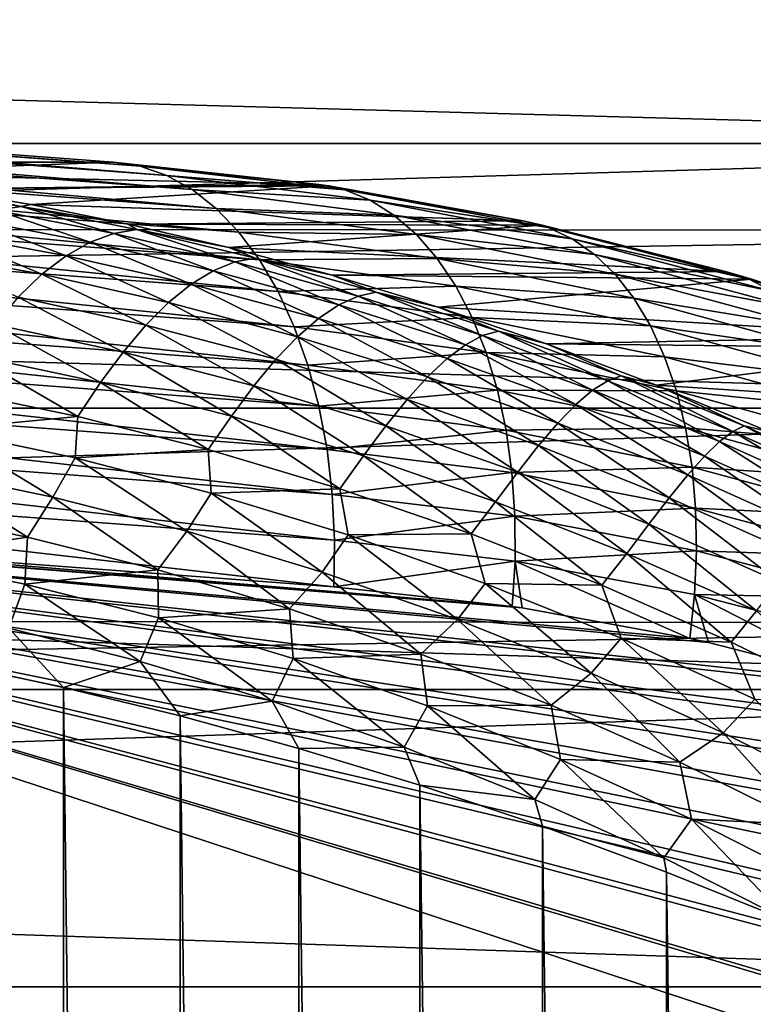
# Model space of a CAD drawing. Header units: metres. Extents: x -46 to 104, y -30 to 30.
# Tile 532 of 656: x 59.758 to 60.62, y 5.415 to 6.571. Entities that reach past the tile are written whole.
import ezdxf

# ---------------------------------------------------------------- set-up
doc = ezdxf.new("R2010")
doc.units = ezdxf.units.M
doc.layers.add('solid_26_000_502_XXX', color=7, linetype='CONTINUOUS')

msp = doc.modelspace()

# ---------------------------------------------------------------- linework, layer by layer
at = {"layer": 'solid_26_000_502_XXX'}
for points in [[(61.599998, 6.76454, 289.96936), (34.599998, 6.354315, 289.641022), (34.599998, 6.797591, 289.997314)], [(61.599998, 6.76454, 306.03064), (34.599998, 6.797591, 306.002686), (34.599998, 6.354315, 306.358978)], [(61.599998, 6.76454, 289.96936), (61.599998, 6.322506, 289.616913), (34.599998, 6.354315, 289.641022)], [(61.599998, 6.322506, 306.383087), (61.599998, 6.76454, 306.03064), (34.599998, 6.354315, 306.358978)], [(61.599998, 6.714763, 293.121277), (51.099998, 6.714745, 293.121246), (51.099998, 6.425433, 292.746063)], [(61.599998, 6.425447, 292.746094), (61.599998, 6.714763, 293.121277), (51.099998, 6.425433, 292.746063)], [(61.599998, 6.714763, 302.878723), (61.599998, 6.425447, 303.253906), (51.099998, 6.714745, 302.878754)], [(61.599998, 6.425447, 303.253906), (51.099998, 6.425433, 303.253937), (51.099998, 6.714745, 302.878754)], [(59.384769, 6.403709, 321.621735), (59.867565, 6.403709, 317.028229), (58.498123, 6.506217, 316.033264)], [(59.899422, 6.398804, 316.983887), (58.498123, 6.506217, 316.033264), (59.867565, 6.403709, 317.028229)], [(58.52998, 6.501313, 315.988922), (58.498123, 6.506217, 316.033264), (59.899422, 6.398804, 316.983887)], [(58.52998, 6.501313, 315.988922), (59.899422, 6.398804, 316.983887), (59.930481, 6.387961, 316.940002)], [(58.561035, 6.49047, 315.945068), (58.52998, 6.501313, 315.988922), (59.930481, 6.387961, 316.940002)], [(58.561035, 6.49047, 315.945068), (59.930481, 6.387961, 316.940002), (59.960361, 6.371311, 316.897156)], [(58.590916, 6.47382, 315.902222), (58.561035, 6.49047, 315.945068), (59.960361, 6.371311, 316.897156)], [(58.590916, 6.47382, 315.902222), (59.960361, 6.371311, 316.897156), (59.988712, 6.349052, 316.855865)], [(58.619267, 6.451561, 315.860901), (58.590916, 6.47382, 315.902222), (59.988712, 6.349052, 316.855865)], [(58.619267, 6.451561, 315.860901), (59.988712, 6.349052, 316.855865), (60.015186, 6.321454, 316.816559)], [(58.645744, 6.423963, 315.821625), (58.619267, 6.451561, 315.860901), (60.015186, 6.321454, 316.816559)], [(61.599998, 6.425447, 292.746094), (51.099998, 6.425433, 292.746063), (51.099998, 6.114925, 292.387726)], [(61.599998, 6.114945, 292.387756), (61.599998, 6.425447, 292.746094), (51.099998, 6.114925, 292.387726)], [(61.599998, 6.425447, 303.253906), (61.599998, 6.114945, 303.612244), (51.099998, 6.425433, 303.253937)], [(61.599998, 6.114945, 303.612244), (51.099998, 6.114925, 303.612274), (51.099998, 6.425433, 303.253937)], [(58.645744, 6.423963, 315.821625), (60.015186, 6.321454, 316.816559), (60.039471, 6.288847, 316.779785)], [(58.670029, 6.391356, 315.784821), (58.645744, 6.423963, 315.821625), (60.039471, 6.288847, 316.779785)], [(59.522778, 6.390749, 321.710663), (59.867565, 6.403709, 317.028229), (59.384769, 6.403709, 321.621735)], [(60.109062, 6.37745, 317.183868), (59.867565, 6.403709, 317.028229), (59.522778, 6.390749, 321.710663)], [(60.109062, 6.37745, 317.183868), (59.899422, 6.398804, 316.983887), (59.867565, 6.403709, 317.028229)], [(60.139751, 6.371023, 317.140289), (59.930481, 6.387961, 316.940002), (59.899422, 6.398804, 316.983887)], [(60.139751, 6.371023, 317.140289), (59.899422, 6.398804, 316.983887), (60.109062, 6.37745, 317.183868)], [(58.670029, 6.391356, 315.784821), (60.039471, 6.288847, 316.779785), (60.061272, 6.251625, 316.745941)], [(58.691826, 6.354134, 315.750977), (58.670029, 6.391356, 315.784821), (60.061272, 6.251625, 316.745941)], [(60.109062, 6.37745, 317.183868), (59.522778, 6.390749, 321.710663), (59.66013, 6.372426, 321.799194)], [(60.169346, 6.358967, 317.097168), (59.960361, 6.371311, 316.897156), (59.930481, 6.387961, 316.940002)], [(60.139751, 6.371023, 317.140289), (60.169346, 6.358967, 317.097168), (59.930481, 6.387961, 316.940002)], [(59.628067, 6.373335, 321.843536), (59.759575, 6.351727, 321.922272), (59.66013, 6.372426, 321.799194)], [(59.729607, 6.347094, 321.968262), (59.759575, 6.351727, 321.922272), (59.628067, 6.373335, 321.843536)], [(60.121117, 6.3757, 317.19165), (60.109062, 6.37745, 317.183868), (59.66013, 6.372426, 321.799194)], [(60.121117, 6.3757, 317.19165), (59.66013, 6.372426, 321.799194), (59.770733, 6.353764, 321.866302)], [(59.759575, 6.351727, 321.922272), (59.770733, 6.353764, 321.866302), (59.66013, 6.372426, 321.799194)], [(60.349266, 6.334556, 317.338684), (60.121117, 6.3757, 317.19165), (59.770733, 6.353764, 321.866302)], [(60.197479, 6.341411, 317.054962), (59.988712, 6.349052, 316.855865), (59.960361, 6.371311, 316.897156)], [(60.169346, 6.358967, 317.097168), (60.197479, 6.341411, 317.054962), (59.960361, 6.371311, 316.897156)], [(60.139751, 6.371023, 317.140289), (60.109062, 6.37745, 317.183868), (60.121117, 6.3757, 317.19165)], [(60.139751, 6.371023, 317.140289), (60.121117, 6.3757, 317.19165), (60.349266, 6.334556, 317.338684)], [(60.378624, 6.326753, 317.295837), (60.139751, 6.371023, 317.140289), (60.349266, 6.334556, 317.338684)], [(60.378624, 6.326753, 317.295837), (60.169346, 6.358967, 317.097168), (60.139751, 6.371023, 317.140289)], [(60.406643, 6.313614, 317.253357), (60.197479, 6.341411, 317.054962), (60.169346, 6.358967, 317.097168)], [(60.378624, 6.326753, 317.295837), (60.406643, 6.313614, 317.253357), (60.169346, 6.358967, 317.097168)], [(61.599998, 6.322506, 289.616913), (34.599998, 5.892387, 289.309204), (34.599998, 6.354315, 289.641022)], [(61.599998, 6.322506, 306.383087), (34.599998, 6.354315, 306.358978), (34.599998, 5.892387, 306.690796)], [(58.691826, 6.354134, 315.750977), (60.061272, 6.251625, 316.745941), (60.080326, 6.210233, 316.715454)], [(58.71088, 6.312742, 315.72049), (58.691826, 6.354134, 315.750977), (60.080326, 6.210233, 316.715454)], [(59.699245, 6.336536, 322.01297), (59.840412, 6.309605, 322.087341), (59.729607, 6.347094, 321.968262)], [(59.729607, 6.347094, 321.968262), (59.868237, 6.319916, 322.040924), (59.759575, 6.351727, 321.922272)], [(59.840412, 6.309605, 322.087341), (59.868237, 6.319916, 322.040924), (59.729607, 6.347094, 321.968262)], [(59.759575, 6.351727, 321.922272), (59.885239, 6.330843, 321.927704), (59.770733, 6.353764, 321.866302)], [(59.759575, 6.351727, 321.922272), (59.895355, 6.324347, 321.993164), (59.885239, 6.330843, 321.927704)], [(59.868237, 6.319916, 322.040924), (59.895355, 6.324347, 321.993164), (59.759575, 6.351727, 321.922272)], [(60.349266, 6.334556, 317.338684), (59.770733, 6.353764, 321.866302), (59.885239, 6.330843, 321.927704)], [(60.223824, 6.318559, 317.01413), (60.015186, 6.321454, 316.816559), (59.988712, 6.349052, 316.855865)], [(60.197479, 6.341411, 317.054962), (60.223824, 6.318559, 317.01413), (59.988712, 6.349052, 316.855865)], [(59.668869, 6.320181, 322.055908), (59.812222, 6.293539, 322.131836), (59.699245, 6.336536, 322.01297)], [(59.812222, 6.293539, 322.131836), (59.840412, 6.309605, 322.087341), (59.699245, 6.336536, 322.01297)], [(60.432938, 6.295294, 317.211731), (60.223824, 6.318559, 317.01413), (60.197479, 6.341411, 317.054962)], [(60.406643, 6.313614, 317.253357), (60.432938, 6.295294, 317.211731), (60.197479, 6.341411, 317.054962)], [(59.868237, 6.319916, 322.040924), (60.010456, 6.286425, 322.104797), (59.895355, 6.324347, 321.993164)], [(60.371723, 6.329673, 317.353149), (60.349266, 6.334556, 317.338684), (59.885239, 6.330843, 321.927704)], [(60.371723, 6.329673, 317.353149), (59.885239, 6.330843, 321.927704), (60.003399, 6.303346, 321.983276)], [(59.895355, 6.324347, 321.993164), (60.003399, 6.303346, 321.983276), (59.885239, 6.330843, 321.927704)], [(59.895355, 6.324347, 321.993164), (60.034683, 6.290865, 322.055511), (60.003399, 6.303346, 321.983276)], [(60.010456, 6.286425, 322.104797), (60.034683, 6.290865, 322.055511), (59.895355, 6.324347, 321.993164)], [(60.587063, 6.275064, 317.491974), (60.371723, 6.329673, 317.353149), (60.003399, 6.303346, 321.983276)], [(60.378624, 6.326753, 317.295837), (60.349266, 6.334556, 317.338684), (60.371723, 6.329673, 317.353149)], [(60.378624, 6.326753, 317.295837), (60.371723, 6.329673, 317.353149), (60.587063, 6.275064, 317.491974)], [(60.614956, 6.266032, 317.449738), (60.378624, 6.326753, 317.295837), (60.587063, 6.275064, 317.491974)], [(60.614956, 6.266032, 317.449738), (60.406643, 6.313614, 317.253357), (60.378624, 6.326753, 317.295837)], [(61.599998, 6.322506, 289.616913), (61.599998, 5.862143, 289.288788), (34.599998, 5.892387, 289.309204)], [(61.599998, 5.862143, 306.711212), (61.599998, 6.322506, 306.383087), (34.599998, 5.892387, 306.690796)], [(58.71088, 6.312742, 315.72049), (60.080326, 6.210233, 316.715454), (60.096405, 6.165171, 316.68869)], [(58.726959, 6.26768, 315.693726), (58.71088, 6.312742, 315.72049), (60.096405, 6.165171, 316.68869)], [(59.638828, 6.298229, 322.096527), (59.783974, 6.271917, 322.17392), (59.668869, 6.320181, 322.055908)], [(59.783974, 6.271917, 322.17392), (59.812222, 6.293539, 322.131836), (59.668869, 6.320181, 322.055908)], [(59.840412, 6.309605, 322.087341), (59.985195, 6.276169, 322.152679), (59.868237, 6.319916, 322.040924)], [(59.985195, 6.276169, 322.152679), (60.010456, 6.286425, 322.104797), (59.868237, 6.319916, 322.040924)], [(60.248077, 6.290675, 316.97522), (60.039471, 6.288847, 316.779785), (60.015186, 6.321454, 316.816559)], [(60.223824, 6.318559, 317.01413), (60.248077, 6.290675, 316.97522), (60.015186, 6.321454, 316.816559)], [(60.457226, 6.271996, 317.171387), (60.248077, 6.290675, 316.97522), (60.223824, 6.318559, 317.01413)], [(60.432938, 6.295294, 317.211731), (60.457226, 6.271996, 317.171387), (60.223824, 6.318559, 317.01413)], [(60.641289, 6.251957, 317.407898), (60.432938, 6.295294, 317.211731), (60.406643, 6.313614, 317.253357)], [(60.614956, 6.266032, 317.449738), (60.641289, 6.251957, 317.407898), (60.406643, 6.313614, 317.253357)], [(59.812222, 6.293539, 322.131836), (59.959217, 6.260219, 322.198578), (59.840412, 6.309605, 322.087341)], [(59.959217, 6.260219, 322.198578), (59.985195, 6.276169, 322.152679), (59.840412, 6.309605, 322.087341)], [(60.587063, 6.275064, 317.491974), (60.003399, 6.303346, 321.983276), (60.124916, 6.270972, 322.032806)], [(60.034683, 6.290865, 322.055511), (60.124916, 6.270972, 322.032806), (60.003399, 6.303346, 321.983276)], [(59.755951, 6.245015, 322.213013), (59.783974, 6.271917, 322.17392), (59.638828, 6.298229, 322.096527)], [(59.783974, 6.271917, 322.17392), (59.932789, 6.238779, 322.241913), (59.812222, 6.293539, 322.131836)], [(59.932789, 6.238779, 322.241913), (59.959217, 6.260219, 322.198578), (59.812222, 6.293539, 322.131836)], [(60.010456, 6.286425, 322.104797), (60.155262, 6.246447, 322.159729), (60.034683, 6.290865, 322.055511)], [(60.034683, 6.290865, 322.055511), (60.176605, 6.25111, 322.109161), (60.124916, 6.270972, 322.032806)], [(60.155262, 6.246447, 322.159729), (60.176605, 6.25111, 322.109161), (60.034683, 6.290865, 322.055511)], [(60.248077, 6.290675, 316.97522), (60.269966, 6.258079, 316.938599), (60.039471, 6.288847, 316.779785)], [(60.479233, 6.243976, 317.132782), (60.269966, 6.258079, 316.938599), (60.248077, 6.290675, 316.97522)], [(60.457226, 6.271996, 317.171387), (60.479233, 6.243976, 317.132782), (60.248077, 6.290675, 316.97522)], [(60.66568, 6.233024, 317.366791), (60.457226, 6.271996, 317.171387), (60.432938, 6.295294, 317.211731)], [(60.641289, 6.251957, 317.407898), (60.66568, 6.233024, 317.366791), (60.432938, 6.295294, 317.211731)], [(59.985195, 6.276169, 322.152679), (60.132553, 6.23605, 322.208862), (60.010456, 6.286425, 322.104797)], [(60.132553, 6.23605, 322.208862), (60.155262, 6.246447, 322.159729), (60.010456, 6.286425, 322.104797)], [(60.269966, 6.258079, 316.938599), (60.061272, 6.251625, 316.745941), (60.039471, 6.288847, 316.779785)], [(58.726959, 6.26768, 315.693726), (60.096405, 6.165171, 316.68869), (60.109314, 6.11698, 316.665955)], [(58.739868, 6.219488, 315.67099), (58.726959, 6.26768, 315.693726), (60.109314, 6.11698, 316.665955)], [(59.755951, 6.245015, 322.213013), (59.906124, 6.212132, 322.282104), (59.783974, 6.271917, 322.17392)], [(59.906124, 6.212132, 322.282104), (59.932789, 6.238779, 322.241913), (59.783974, 6.271917, 322.17392)], [(59.959217, 6.260219, 322.198578), (60.108772, 6.220041, 322.25589), (59.985195, 6.276169, 322.152679)], [(60.108772, 6.220041, 322.25589), (60.132553, 6.23605, 322.208862), (59.985195, 6.276169, 322.152679)], [(60.618, 6.26604, 317.511902), (60.587063, 6.275064, 317.491974), (60.124916, 6.270972, 322.032806)], [(60.618, 6.26604, 317.511902), (60.124916, 6.270972, 322.032806), (60.249454, 6.233436, 322.076202)], [(60.176605, 6.25111, 322.109161), (60.249454, 6.233436, 322.076202), (60.124916, 6.270972, 322.032806)], [(60.821598, 6.199013, 317.643127), (60.618, 6.26604, 317.511902), (60.249454, 6.233436, 322.076202)], [(60.687866, 6.209433, 317.326874), (60.479233, 6.243976, 317.132782), (60.457226, 6.271996, 317.171387)], [(60.66568, 6.233024, 317.366791), (60.687866, 6.209433, 317.326874), (60.457226, 6.271996, 317.171387)], [(60.614956, 6.266032, 317.449738), (60.587063, 6.275064, 317.491974), (60.618, 6.26604, 317.511902)], [(60.614956, 6.266032, 317.449738), (60.618, 6.26604, 317.511902), (60.821598, 6.199013, 317.643127)], [(60.849861, 6.187929, 317.598297), (60.614956, 6.266032, 317.449738), (60.821598, 6.199013, 317.643127)], [(60.849861, 6.187929, 317.598297), (60.641289, 6.251957, 317.407898), (60.614956, 6.266032, 317.449738)], [(59.932789, 6.238779, 322.241913), (60.084141, 6.198631, 322.300293), (59.959217, 6.260219, 322.198578)], [(60.084141, 6.198631, 322.300293), (60.108772, 6.220041, 322.25589), (59.959217, 6.260219, 322.198578)], [(60.269966, 6.258079, 316.938599), (60.289227, 6.221147, 316.904724), (60.061272, 6.251625, 316.745941)], [(60.498722, 6.211544, 317.096313), (60.289227, 6.221147, 316.904724), (60.269966, 6.258079, 316.938599)], [(60.479233, 6.243976, 317.132782), (60.498722, 6.211544, 317.096313), (60.269966, 6.258079, 316.938599)], [(59.728413, 6.213174, 322.248566), (59.879433, 6.180632, 322.318634), (59.755951, 6.245015, 322.213013)], [(59.879433, 6.180632, 322.318634), (59.906124, 6.212132, 322.282104), (59.755951, 6.245015, 322.213013)], [(60.289227, 6.221147, 316.904724), (60.080326, 6.210233, 316.715454), (60.061272, 6.251625, 316.745941)], [(60.132553, 6.23605, 322.208862), (60.281456, 6.189231, 322.25589), (60.155262, 6.246447, 322.159729)], [(60.155262, 6.246447, 322.159729), (60.30167, 6.199959, 322.20578), (60.176605, 6.25111, 322.109161)], [(60.281456, 6.189231, 322.25589), (60.30167, 6.199959, 322.20578), (60.155262, 6.246447, 322.159729)], [(60.176605, 6.25111, 322.109161), (60.32019, 6.205054, 322.154144), (60.249454, 6.233436, 322.076202)], [(60.30167, 6.199959, 322.20578), (60.32019, 6.205054, 322.154144), (60.176605, 6.25111, 322.109161)], [(60.707615, 6.181433, 317.288544), (60.498722, 6.211544, 317.096313), (60.479233, 6.243976, 317.132782)], [(60.687866, 6.209433, 317.326874), (60.707615, 6.181433, 317.288544), (60.479233, 6.243976, 317.132782)], [(59.906124, 6.212132, 322.282104), (60.058823, 6.17212, 322.341461), (59.932789, 6.238779, 322.241913)], [(60.058823, 6.17212, 322.341461), (60.084141, 6.198631, 322.300293), (59.932789, 6.238779, 322.241913)], [(60.108772, 6.220041, 322.25589), (60.259815, 6.172993, 322.303894), (60.132553, 6.23605, 322.208862)], [(60.259815, 6.172993, 322.303894), (60.281456, 6.189231, 322.25589), (60.132553, 6.23605, 322.208862)], [(60.821598, 6.199013, 317.643127), (60.249454, 6.233436, 322.076202), (60.37664, 6.190477, 322.113312)], [(60.32019, 6.205054, 322.154144), (60.37664, 6.190477, 322.113312), (60.249454, 6.233436, 322.076202)], [(60.289227, 6.221147, 316.904724), (60.305645, 6.180305, 316.874023), (60.080326, 6.210233, 316.715454)], [(60.084141, 6.198631, 322.300293), (60.236931, 6.151467, 322.349182), (60.108772, 6.220041, 322.25589)], [(60.236931, 6.151467, 322.349182), (60.259815, 6.172993, 322.303894), (60.108772, 6.220041, 322.25589)], [(60.515472, 6.175058, 317.062408), (60.305645, 6.180305, 316.874023), (60.289227, 6.221147, 316.904724)], [(60.498722, 6.211544, 317.096313), (60.515472, 6.175058, 317.062408), (60.289227, 6.221147, 316.904724)], [(58.739868, 6.219488, 315.67099), (60.109314, 6.11698, 316.665955), (60.1189, 6.066238, 316.647522)], [(58.749454, 6.168747, 315.652557), (58.739868, 6.219488, 315.67099), (60.1189, 6.066238, 316.647522)], [(59.701515, 6.176811, 322.280121), (59.852768, 6.144718, 322.350952), (59.728413, 6.213174, 322.248566)], [(59.852768, 6.144718, 322.350952), (59.879433, 6.180632, 322.318634), (59.728413, 6.213174, 322.248566)], [(59.879433, 6.180632, 322.318634), (60.032955, 6.140872, 322.378845), (59.906124, 6.212132, 322.282104)], [(60.032955, 6.140872, 322.378845), (60.058823, 6.17212, 322.341461), (59.906124, 6.212132, 322.282104)], [(60.305645, 6.180305, 316.874023), (60.096405, 6.165171, 316.68869), (60.080326, 6.210233, 316.715454)], [(60.72472, 6.149321, 317.252228), (60.515472, 6.175058, 317.062408), (60.498722, 6.211544, 317.096313)], [(60.707615, 6.181433, 317.288544), (60.72472, 6.149321, 317.252228), (60.498722, 6.211544, 317.096313)], [(60.058823, 6.17212, 322.341461), (60.212906, 6.124972, 322.391144), (60.084141, 6.198631, 322.300293)], [(60.212906, 6.124972, 322.391144), (60.236931, 6.151467, 322.349182), (60.084141, 6.198631, 322.300293)], [(60.281456, 6.189231, 322.25589), (60.430889, 6.135727, 322.293854), (60.30167, 6.199959, 322.20578)], [(60.30167, 6.199959, 322.20578), (60.448708, 6.146963, 322.24295), (60.32019, 6.205054, 322.154144)], [(60.430889, 6.135727, 322.293854), (60.448708, 6.146963, 322.24295), (60.30167, 6.199959, 322.20578)], [(60.32019, 6.205054, 322.154144), (60.464516, 6.152682, 322.190491), (60.37664, 6.190477, 322.113312)], [(60.448708, 6.146963, 322.24295), (60.464516, 6.152682, 322.190491), (60.32019, 6.205054, 322.154144)], [(60.858631, 6.185362, 317.666992), (60.821598, 6.199013, 317.643127), (60.37664, 6.190477, 322.113312)], [(60.259815, 6.172993, 322.303894), (60.411293, 6.119103, 322.342621), (60.281456, 6.189231, 322.25589)], [(60.411293, 6.119103, 322.342621), (60.430889, 6.135727, 322.293854), (60.281456, 6.189231, 322.25589)], [(60.858631, 6.185362, 317.666992), (60.37664, 6.190477, 322.113312), (60.506062, 6.14187, 322.143921)], [(60.464516, 6.152682, 322.190491), (60.506062, 6.14187, 322.143921), (60.37664, 6.190477, 322.113312)], [(61.052025, 6.106455, 317.791626), (60.858631, 6.185362, 317.666992), (60.506062, 6.14187, 322.143921)], [(59.675327, 6.136414, 322.307098), (59.826057, 6.104914, 322.378448), (59.701515, 6.176811, 322.280121)], [(59.826057, 6.104914, 322.378448), (59.852768, 6.144718, 322.350952), (59.701515, 6.176811, 322.280121)], [(59.852768, 6.144718, 322.350952), (60.0065, 6.105364, 322.411804), (59.879433, 6.180632, 322.318634)], [(60.0065, 6.105364, 322.411804), (60.032955, 6.140872, 322.378845), (59.879433, 6.180632, 322.318634)], [(60.305645, 6.180305, 316.874023), (60.319031, 6.136023, 316.846771), (60.096405, 6.165171, 316.68869)], [(60.529305, 6.134922, 317.031464), (60.319031, 6.136023, 316.846771), (60.305645, 6.180305, 316.874023)], [(60.515472, 6.175058, 317.062408), (60.529305, 6.134922, 317.031464), (60.305645, 6.180305, 316.874023)], [(60.738998, 6.113435, 317.218292), (60.529305, 6.134922, 317.031464), (60.515472, 6.175058, 317.062408)], [(60.72472, 6.149321, 317.252228), (60.738998, 6.113435, 317.218292), (60.515472, 6.175058, 317.062408)], [(58.749454, 6.168747, 315.652557), (60.1189, 6.066238, 316.647522), (60.12505, 6.013557, 316.633636)], [(58.755604, 6.116066, 315.638672), (58.749454, 6.168747, 315.652557), (60.12505, 6.013557, 316.633636)], [(60.032955, 6.140872, 322.378845), (60.18782, 6.093894, 322.429199), (60.058823, 6.17212, 322.341461)], [(60.18782, 6.093894, 322.429199), (60.212906, 6.124972, 322.391144), (60.058823, 6.17212, 322.341461)], [(60.319031, 6.136023, 316.846771), (60.109314, 6.11698, 316.665955), (60.096405, 6.165171, 316.68869)], [(60.236931, 6.151467, 322.349182), (60.390064, 6.097327, 322.38858), (60.259815, 6.172993, 322.303894)], [(60.390064, 6.097327, 322.38858), (60.411293, 6.119103, 322.342621), (60.259815, 6.172993, 322.303894)], [(60.212906, 6.124972, 322.391144), (60.367249, 6.070742, 322.431152), (60.236931, 6.151467, 322.349182)], [(60.367249, 6.070742, 322.431152), (60.390064, 6.097327, 322.38858), (60.236931, 6.151467, 322.349182)], [(60.448708, 6.146963, 322.24295), (60.595467, 6.087547, 322.271362), (60.464516, 6.152682, 322.190491)], [(60.464516, 6.152682, 322.190491), (60.608707, 6.094066, 322.218292), (60.506062, 6.14187, 322.143921)], [(60.595467, 6.087547, 322.271362), (60.608707, 6.094066, 322.218292), (60.464516, 6.152682, 322.190491)], [(59.826057, 6.104914, 322.378448), (59.97924, 6.066169, 322.439789), (59.852768, 6.144718, 322.350952)], [(59.97924, 6.066169, 322.439789), (60.0065, 6.105364, 322.411804), (59.852768, 6.144718, 322.350952)], [(60.0065, 6.105364, 322.411804), (60.161537, 6.058752, 322.462769), (60.032955, 6.140872, 322.378845)], [(60.161537, 6.058752, 322.462769), (60.18782, 6.093894, 322.429199), (60.032955, 6.140872, 322.378845)], [(60.430889, 6.135727, 322.293854), (60.579895, 6.075646, 322.322876), (60.448708, 6.146963, 322.24295)], [(60.579895, 6.075646, 322.322876), (60.595467, 6.087547, 322.271362), (60.448708, 6.146963, 322.24295)], [(61.052025, 6.106455, 317.791626), (60.506062, 6.14187, 322.143921), (60.637394, 6.087368, 322.167938)], [(60.608707, 6.094066, 322.218292), (60.637394, 6.087368, 322.167938), (60.506062, 6.14187, 322.143921)], [(59.665295, 6.089648, 322.336945), (59.826057, 6.104914, 322.378448), (59.675327, 6.136414, 322.307098)], [(60.319031, 6.136023, 316.846771), (60.329227, 6.088813, 316.823334), (60.109314, 6.11698, 316.665955)], [(60.540058, 6.091578, 317.003784), (60.329227, 6.088813, 316.823334), (60.319031, 6.136023, 316.846771)], [(60.529305, 6.134922, 317.031464), (60.540058, 6.091578, 317.003784), (60.319031, 6.136023, 316.846771)], [(60.411293, 6.119103, 322.342621), (60.56221, 6.058497, 322.372162), (60.430889, 6.135727, 322.293854)], [(60.56221, 6.058497, 322.372162), (60.579895, 6.075646, 322.322876), (60.430889, 6.135727, 322.293854)], [(60.750294, 6.074155, 317.187103), (60.540058, 6.091578, 317.003784), (60.529305, 6.134922, 317.031464)], [(60.738998, 6.113435, 317.218292), (60.750294, 6.074155, 317.187103), (60.529305, 6.134922, 317.031464)], [(58.755604, 6.116066, 315.638672), (60.12505, 6.013557, 316.633636), (60.127682, 5.959571, 316.624451)], [(58.75824, 6.062079, 315.629486), (58.755604, 6.116066, 315.638672), (60.127682, 5.959571, 316.624451)], [(60.329227, 6.088813, 316.823334), (60.1189, 6.066238, 316.647522), (60.109314, 6.11698, 316.665955)], [(60.18782, 6.093894, 322.429199), (60.342876, 6.03976, 322.469788), (60.212906, 6.124972, 322.391144)], [(60.342876, 6.03976, 322.469788), (60.367249, 6.070742, 322.431152), (60.212906, 6.124972, 322.391144)], [(60.390064, 6.097327, 322.38858), (60.542515, 6.036353, 322.41861), (60.411293, 6.119103, 322.342621)], [(60.542515, 6.036353, 322.41861), (60.56221, 6.058497, 322.372162), (60.411293, 6.119103, 322.342621)], [(61.599998, 6.114945, 292.387756), (51.099998, 6.114925, 292.387726), (51.099998, 5.784486, 292.047729)], [(61.599998, 5.784506, 292.047729), (61.599998, 6.114945, 292.387756), (51.099998, 5.784486, 292.047729)], [(61.599998, 6.114945, 303.612244), (61.599998, 5.784506, 303.952271), (51.099998, 6.114925, 303.612274)], [(61.599998, 5.784506, 303.952271), (51.099998, 5.784486, 303.952271), (51.099998, 6.114925, 303.612274)], [(59.665295, 6.089648, 322.336945), (59.822777, 6.056347, 322.410889), (59.826057, 6.104914, 322.378448)], [(59.822777, 6.056347, 322.410889), (59.97924, 6.066169, 322.439789), (59.826057, 6.104914, 322.378448)], [(59.97924, 6.066169, 322.439789), (60.133698, 6.020183, 322.491211), (60.0065, 6.105364, 322.411804)], [(60.133698, 6.020183, 322.491211), (60.161537, 6.058752, 322.462769), (60.0065, 6.105364, 322.411804)], [(60.161537, 6.058752, 322.462769), (60.316715, 6.00495, 322.503815), (60.18782, 6.093894, 322.429199)], [(60.316715, 6.00495, 322.503815), (60.342876, 6.03976, 322.469788), (60.18782, 6.093894, 322.429199)], [(60.367249, 6.070742, 322.431152), (60.520805, 6.009584, 322.46167), (60.390064, 6.097327, 322.38858)], [(60.520805, 6.009584, 322.46167), (60.542515, 6.036353, 322.41861), (60.390064, 6.097327, 322.38858)], [(60.595467, 6.087547, 322.271362), (60.741158, 6.021967, 322.291351), (60.608707, 6.094066, 322.218292)], [(60.608707, 6.094066, 322.218292), (60.752014, 6.029438, 322.237854), (60.637394, 6.087368, 322.167938)], [(60.741158, 6.021967, 322.291351), (60.752014, 6.029438, 322.237854), (60.608707, 6.094066, 322.218292)], [(59.641201, 6.042776, 322.353851), (59.796535, 6.010402, 322.427734), (59.665295, 6.089648, 322.336945)], [(59.796535, 6.010402, 322.427734), (59.822777, 6.056347, 322.410889), (59.665295, 6.089648, 322.336945)], [(60.329227, 6.088813, 316.823334), (60.336121, 6.039218, 316.803986), (60.1189, 6.066238, 316.647522)], [(60.540058, 6.091578, 317.003784), (60.547623, 6.045504, 316.979675), (60.329227, 6.088813, 316.823334)], [(60.547623, 6.045504, 316.979675), (60.336121, 6.039218, 316.803986), (60.329227, 6.088813, 316.823334)], [(60.758495, 6.031897, 317.158997), (60.547623, 6.045504, 316.979675), (60.540058, 6.091578, 317.003784)], [(60.750294, 6.074155, 317.187103), (60.758495, 6.031897, 317.158997), (60.540058, 6.091578, 317.003784)], [(60.579895, 6.075646, 322.322876), (60.727665, 6.009265, 322.343231), (60.595467, 6.087547, 322.271362)], [(60.727665, 6.009265, 322.343231), (60.741158, 6.021967, 322.291351), (60.595467, 6.087547, 322.271362)], [(60.342876, 6.03976, 322.469788), (60.497059, 5.978635, 322.500702), (60.367249, 6.070742, 322.431152)], [(60.497059, 5.978635, 322.500702), (60.520805, 6.009584, 322.46167), (60.367249, 6.070742, 322.431152)], [(60.56221, 6.058497, 322.372162), (60.711727, 5.99147, 322.392883), (60.579895, 6.075646, 322.322876)], [(60.711727, 5.99147, 322.392883), (60.727665, 6.009265, 322.343231), (60.579895, 6.075646, 322.322876)], [(58.75824, 6.062079, 315.629486), (60.126774, 5.904927, 316.620087), (59.442116, 5.956176, 316.12265)], [(58.75824, 6.062079, 315.629486), (60.127682, 5.959571, 316.624451), (60.126774, 5.904927, 316.620087)], [(59.822777, 6.056347, 322.410889), (59.982738, 6.015115, 322.473816), (59.97924, 6.066169, 322.439789)], [(59.982738, 6.015115, 322.473816), (60.133698, 6.020183, 322.491211), (59.97924, 6.066169, 322.439789)], [(60.336121, 6.039218, 316.803986), (60.12505, 6.013557, 316.633636), (60.1189, 6.066238, 316.647522)], [(60.133698, 6.020183, 322.491211), (60.288265, 5.967027, 322.532715), (60.161537, 6.058752, 322.462769)], [(60.288265, 5.967027, 322.532715), (60.316715, 6.00495, 322.503815), (60.161537, 6.058752, 322.462769)], [(60.542515, 6.036353, 322.41861), (60.69342, 5.968857, 322.439667), (60.56221, 6.058497, 322.372162)], [(60.69342, 5.968857, 322.439667), (60.711727, 5.99147, 322.392883), (60.56221, 6.058497, 322.372162)], [(59.796535, 6.010402, 322.427734), (59.954315, 5.970241, 322.490753), (59.822777, 6.056347, 322.410889)], [(59.954315, 5.970241, 322.490753), (59.982738, 6.015115, 322.473816), (59.822777, 6.056347, 322.410889)], [(59.615856, 5.993973, 322.363831), (59.766808, 5.963115, 322.436981), (59.641201, 6.042776, 322.353851)], [(59.766808, 5.963115, 322.436981), (59.796535, 6.010402, 322.427734), (59.641201, 6.042776, 322.353851)], [(60.336121, 6.039218, 316.803986), (60.339626, 5.987811, 316.78894), (60.12505, 6.013557, 316.633636)], [(60.316715, 6.00495, 322.503815), (60.470951, 5.944133, 322.535156), (60.342876, 6.03976, 322.469788)], [(60.547623, 6.045504, 316.979675), (60.55191, 5.99721, 316.959442), (60.336121, 6.039218, 316.803986)], [(60.55191, 5.99721, 316.959442), (60.339626, 5.987811, 316.78894), (60.336121, 6.039218, 316.803986)], [(60.470951, 5.944133, 322.535156), (60.497059, 5.978635, 322.500702), (60.342876, 6.03976, 322.469788)], [(60.520805, 6.009584, 322.46167), (60.672688, 5.941828, 322.483032), (60.542515, 6.036353, 322.41861)], [(60.672688, 5.941828, 322.483032), (60.69342, 5.968857, 322.439667), (60.542515, 6.036353, 322.41861)], [(60.763515, 5.987107, 317.134277), (60.55191, 5.99721, 316.959442), (60.547623, 6.045504, 316.979675)], [(60.758495, 6.031897, 317.158997), (60.763515, 5.987107, 317.134277), (60.547623, 6.045504, 316.979675)], [(59.954315, 5.970241, 322.490753), (60.113216, 5.922313, 322.542969), (59.982738, 6.015115, 322.473816)], [(59.982738, 6.015115, 322.473816), (60.143826, 5.965974, 322.525787), (60.133698, 6.020183, 322.491211)], [(60.113216, 5.922313, 322.542969), (60.143826, 5.965974, 322.525787), (59.982738, 6.015115, 322.473816)], [(60.339626, 5.987811, 316.78894), (60.127682, 5.959571, 316.624451), (60.12505, 6.013557, 316.633636)], [(60.143826, 5.965974, 322.525787), (60.288265, 5.967027, 322.532715), (60.133698, 6.020183, 322.491211)], [(58.757309, 0, 315.625092), (58.757473, 6.007425, 315.625214), (62.234123, 0, 318.151154)], [(58.757473, 6.007425, 315.625214), (62.23415, 4.862923, 318.151184), (62.234123, 0, 318.151154)], [(58.757473, 6.007425, 315.625214), (62.085655, 5.015233, 318.043274), (62.23415, 4.862923, 318.151184)], [(58.757473, 6.007425, 315.625214), (62.074146, 5.026257, 318.034912), (62.085655, 5.015233, 318.043274)], [(58.757473, 6.007425, 315.625214), (61.926552, 5.158961, 317.927704), (62.074146, 5.026257, 318.034912)], [(58.757473, 6.007425, 315.625214), (61.903885, 5.17797, 317.911224), (61.926552, 5.158961, 317.927704)], [(58.757473, 6.007425, 315.625214), (61.757305, 5.29298, 317.804718), (61.903885, 5.17797, 317.911224)], [(58.757473, 6.007425, 315.625214), (61.725941, 5.315894, 317.781952), (61.757305, 5.29298, 317.804718)], [(58.757473, 6.007425, 315.625214), (61.57848, 5.416239, 317.674805), (61.725941, 5.315894, 317.781952)], [(58.757473, 6.007425, 315.625214), (61.541229, 5.439764, 317.647736), (61.57848, 5.416239, 317.674805)], [(58.757473, 6.007425, 315.625214), (61.390717, 5.527789, 317.538391), (61.541229, 5.439764, 317.647736)], [(58.757473, 6.007425, 315.625214), (61.350605, 5.549445, 317.509247), (61.390717, 5.527789, 317.538391)], [(58.757473, 6.007425, 315.625214), (61.194744, 5.626729, 317.395996), (61.350605, 5.549445, 317.509247)], [(58.757473, 6.007425, 315.625214), (61.154892, 5.644822, 317.367035), (61.194744, 5.626729, 317.395996)], [(58.757473, 6.007425, 315.625214), (60.991444, 5.712186, 317.248291), (61.154892, 5.644822, 317.367035)], [(58.757473, 6.007425, 315.625214), (60.95488, 5.72581, 317.221741), (60.991444, 5.712186, 317.248291)], [(58.757473, 6.007425, 315.625214), (60.78183, 5.783355, 317.096008), (60.95488, 5.72581, 317.221741)], [(58.757473, 6.007425, 315.625214), (60.751312, 5.792351, 317.073822), (60.78183, 5.783355, 317.096008)], [(58.757473, 6.007425, 315.625214), (60.567036, 5.839542, 316.939941), (60.751312, 5.792351, 317.073822)], [(58.757473, 6.007425, 315.625214), (60.544907, 5.844401, 316.923859), (60.567036, 5.839542, 316.939941)], [(58.757473, 6.007425, 315.625214), (60.348267, 5.880193, 316.781006), (60.544907, 5.844401, 316.923859)], [(58.757473, 6.007425, 315.625214), (60.336422, 5.881928, 316.7724), (60.348267, 5.880193, 316.781006)], [(58.757473, 6.007425, 315.625214), (59.442116, 5.956176, 316.12265), (60.336422, 5.881928, 316.7724)], [(59.766808, 5.963115, 322.436981), (59.920158, 5.924814, 322.499664), (59.796535, 6.010402, 322.427734)], [(59.920158, 5.924814, 322.499664), (59.954315, 5.970241, 322.490753), (59.796535, 6.010402, 322.427734)], [(60.288265, 5.967027, 322.532715), (60.44186, 5.906879, 322.564453), (60.316715, 6.00495, 322.503815)], [(60.44186, 5.906879, 322.564453), (60.470951, 5.944133, 322.535156), (60.316715, 6.00495, 322.503815)], [(60.497059, 5.978635, 322.500702), (60.649464, 5.910859, 322.5224), (60.520805, 6.009584, 322.46167)], [(60.649464, 5.910859, 322.5224), (60.672688, 5.941828, 322.483032), (60.520805, 6.009584, 322.46167)], [(59.609009, 5.94029, 322.377014), (59.766808, 5.963115, 322.436981), (59.615856, 5.993973, 322.363831)], [(60.55191, 5.99721, 316.959442), (60.552876, 5.947228, 316.943268), (60.339626, 5.987811, 316.78894)], [(60.765293, 5.940258, 317.11319), (60.552876, 5.947228, 316.943268), (60.55191, 5.99721, 316.959442)], [(60.763515, 5.987107, 317.134277), (60.765293, 5.940258, 317.11319), (60.55191, 5.99721, 316.959442)], [(60.339626, 5.987811, 316.78894), (60.33971, 5.935183, 316.778351), (60.127682, 5.959571, 316.624451)], [(60.552876, 5.947228, 316.943268), (60.33971, 5.935183, 316.778351), (60.339626, 5.987811, 316.78894)], [(60.470951, 5.944133, 322.535156), (60.623337, 5.876647, 322.557159), (60.497059, 5.978635, 322.500702)], [(60.623337, 5.876647, 322.557159), (60.649464, 5.910859, 322.5224), (60.497059, 5.978635, 322.500702)], [(59.920158, 5.924814, 322.499664), (60.074665, 5.879086, 322.55191), (59.954315, 5.970241, 322.490753)], [(60.074665, 5.879086, 322.55191), (60.113216, 5.922313, 322.542969), (59.954315, 5.970241, 322.490753)], [(60.113216, 5.922313, 322.542969), (60.271938, 5.866725, 322.584442), (60.143826, 5.965974, 322.525787)], [(60.143826, 5.965974, 322.525787), (60.304714, 5.909029, 322.566895), (60.288265, 5.967027, 322.532715)], [(60.271938, 5.866725, 322.584442), (60.304714, 5.909029, 322.566895), (60.143826, 5.965974, 322.525787)], [(60.304714, 5.909029, 322.566895), (60.44186, 5.906879, 322.564453), (60.288265, 5.967027, 322.532715)], [(59.442116, 5.956176, 316.12265), (60.126774, 5.904927, 316.620087), (60.336422, 5.881928, 316.7724)], [(59.609009, 5.94029, 322.377014), (59.763706, 5.908284, 322.451752), (59.766808, 5.963115, 322.436981)], [(59.763706, 5.908284, 322.451752), (59.920158, 5.924814, 322.499664), (59.766808, 5.963115, 322.436981)], [(60.33971, 5.935183, 316.778351), (60.126774, 5.904927, 316.620087), (60.127682, 5.959571, 316.624451)], [(60.552876, 5.947228, 316.943268), (60.550507, 5.896112, 316.931335), (60.33971, 5.935183, 316.778351)], [(60.44186, 5.906879, 322.564453), (60.593575, 5.840087, 322.586823), (60.470951, 5.944133, 322.535156)], [(60.593575, 5.840087, 322.586823), (60.623337, 5.876647, 322.557159), (60.470951, 5.944133, 322.535156)], [(60.763821, 5.891847, 317.095947), (60.550507, 5.896112, 316.931335), (60.552876, 5.947228, 316.943268)], [(60.765293, 5.940258, 317.11319), (60.763821, 5.891847, 317.095947), (60.552876, 5.947228, 316.943268)], [(59.744968, 5.856255, 322.453125), (59.763706, 5.908284, 322.451752), (59.609009, 5.94029, 322.377014)], [(60.33971, 5.935183, 316.778351), (60.336422, 5.881928, 316.7724), (60.126774, 5.904927, 316.620087)], [(60.33971, 5.935183, 316.778351), (60.348267, 5.880193, 316.781006), (60.336422, 5.881928, 316.7724)], [(60.33971, 5.935183, 316.778351), (60.544907, 5.844401, 316.923859), (60.348267, 5.880193, 316.781006)], [(60.550507, 5.896112, 316.931335), (60.544907, 5.844401, 316.923859), (60.33971, 5.935183, 316.778351)], [(59.763706, 5.908284, 322.451752), (59.920811, 5.86839, 322.515289), (59.920158, 5.924814, 322.499664)], [(59.920811, 5.86839, 322.515289), (60.074665, 5.879086, 322.55191), (59.920158, 5.924814, 322.499664)], [(60.074665, 5.879086, 322.55191), (60.229103, 5.826026, 322.593781), (60.113216, 5.922313, 322.542969)], [(60.229103, 5.826026, 322.593781), (60.271938, 5.866725, 322.584442), (60.113216, 5.922313, 322.542969)], [(59.744968, 5.856255, 322.453125), (59.899216, 5.817359, 322.516357), (59.763706, 5.908284, 322.451752)], [(59.899216, 5.817359, 322.516357), (59.920811, 5.86839, 322.515289), (59.763706, 5.908284, 322.451752)], [(60.271938, 5.866725, 322.584442), (60.429306, 5.803724, 322.615356), (60.304714, 5.909029, 322.566895)], [(60.304714, 5.909029, 322.566895), (60.464203, 5.844542, 322.597382), (60.44186, 5.906879, 322.564453)], [(60.429306, 5.803724, 322.615356), (60.464203, 5.844542, 322.597382), (60.304714, 5.909029, 322.566895)], [(60.464203, 5.844542, 322.597382), (60.593575, 5.840087, 322.586823), (60.44186, 5.906879, 322.564453)], [(60.550507, 5.896112, 316.931335), (60.567036, 5.839542, 316.939941), (60.544907, 5.844401, 316.923859)], [(60.550507, 5.896112, 316.931335), (60.751312, 5.792351, 317.073822), (60.567036, 5.839542, 316.939941)], [(60.759102, 5.842383, 317.082764), (60.751312, 5.792351, 317.073822), (60.550507, 5.896112, 316.931335)], [(60.763821, 5.891847, 317.095947), (60.759102, 5.842383, 317.082764), (60.550507, 5.896112, 316.931335)], [(61.599998, 5.862143, 289.288788), (34.599998, 5.413353, 289.003021), (34.599998, 5.892387, 289.309204)], [(61.599998, 5.862143, 306.711212), (34.599998, 5.892387, 306.690796), (34.599998, 5.413353, 306.996979)], [(59.920811, 5.86839, 322.515289), (60.078957, 5.820637, 322.567657), (60.074665, 5.879086, 322.55191)], [(60.078957, 5.820637, 322.567657), (60.229103, 5.826026, 322.593781), (60.074665, 5.879086, 322.55191)], [(60.593575, 5.840087, 322.586823), (60.74255, 5.767055, 322.600281), (60.623337, 5.876647, 322.557159)], [(61.599998, 5.862143, 289.288788), (61.599998, 5.384786, 288.985901), (34.599998, 5.413353, 289.003021)], [(61.599998, 5.384786, 307.014099), (61.599998, 5.862143, 306.711212), (34.599998, 5.413353, 306.996979)], [(59.899216, 5.817359, 322.516357), (60.054512, 5.770781, 322.568604), (59.920811, 5.86839, 322.515289)], [(60.054512, 5.770781, 322.568604), (60.078957, 5.820637, 322.567657), (59.920811, 5.86839, 322.515289)], [(60.229103, 5.826026, 322.593781), (60.382343, 5.765848, 322.625458), (60.271938, 5.866725, 322.584442)], [(60.382343, 5.765848, 322.625458), (60.429306, 5.803724, 322.615356), (60.271938, 5.866725, 322.584442)], [(59.744968, 5.856255, 322.453125), (59.675144, 5.815713, 322.423798), (59.809116, 5.786802, 322.483887)], [(59.744968, 5.856255, 322.453125), (59.809116, 5.786802, 322.483887), (59.899216, 5.817359, 322.516357)], [(60.429306, 5.803724, 322.615356), (60.584324, 5.733729, 322.6362), (60.464203, 5.844542, 322.597382)], [(60.464203, 5.844542, 322.597382), (60.621281, 5.772942, 322.617706), (60.593575, 5.840087, 322.586823)], [(60.584324, 5.733729, 322.6362), (60.621281, 5.772942, 322.617706), (60.464203, 5.844542, 322.597382)], [(60.621281, 5.772942, 322.617706), (60.74255, 5.767055, 322.600281), (60.593575, 5.840087, 322.586823)], [(59.809113, -5.786803, 322.483887), (59.809116, 5.786802, 322.483887), (59.675144, 5.815713, 322.423798)], [(59.675144, -5.815713, 322.423798), (59.809113, -5.786803, 322.483887), (59.675144, 5.815713, 322.423798)], [(59.899216, 5.817359, 322.516357), (59.809116, 5.786802, 322.483887), (59.94614, 5.753363, 322.535919)], [(59.899216, 5.817359, 322.516357), (59.94614, 5.753363, 322.535919), (60.054512, 5.770781, 322.568604)], [(60.054512, 5.770781, 322.568604), (60.209549, 5.716634, 322.609924), (60.078957, 5.820637, 322.567657)], [(60.078957, 5.820637, 322.567657), (60.236805, 5.765147, 322.608978), (60.229103, 5.826026, 322.593781)], [(60.209549, 5.716634, 322.609924), (60.236805, 5.765147, 322.608978), (60.078957, 5.820637, 322.567657)], [(60.236805, 5.765147, 322.608978), (60.382343, 5.765848, 322.625458), (60.229103, 5.826026, 322.593781)], [(60.382343, 5.765848, 322.625458), (60.53344, 5.698935, 322.647369), (60.429306, 5.803724, 322.615356)], [(60.53344, 5.698935, 322.647369), (60.584324, 5.733729, 322.6362), (60.429306, 5.803724, 322.615356)], [(61.599998, 5.784506, 292.047729), (51.099998, 5.784486, 292.047729), (51.099998, 5.435405, 291.727325)], [(61.599998, 5.435422, 291.727356), (61.599998, 5.784506, 292.047729), (51.099998, 5.435405, 291.727325)], [(61.599998, 5.784506, 303.952271), (61.599998, 5.435422, 304.272644), (51.099998, 5.784486, 303.952271)], [(61.599998, 5.435422, 304.272644), (51.099998, 5.435405, 304.272675), (51.099998, 5.784486, 303.952271)], [(59.809113, -5.786803, 322.483887), (59.94614, -5.753364, 322.535919), (59.809116, 5.786802, 322.483887)], [(59.94614, -5.753364, 322.535919), (59.94614, 5.753363, 322.535919), (59.809116, 5.786802, 322.483887)], [(60.054512, 5.770781, 322.568604), (59.94614, 5.753363, 322.535919), (60.085876, 5.715221, 322.579773)], [(60.054512, 5.770781, 322.568604), (60.085876, 5.715221, 322.579773), (60.209549, 5.716634, 322.609924)], [(60.584324, 5.733729, 322.6362), (60.736053, 5.657215, 322.647522), (60.621281, 5.772942, 322.617706)], [(60.209549, 5.716634, 322.609924), (60.363159, 5.655182, 322.640503), (60.236805, 5.765147, 322.608978)], [(60.236805, 5.765147, 322.608978), (60.393154, 5.702193, 322.639435), (60.382343, 5.765848, 322.625458)], [(60.363159, 5.655182, 322.640503), (60.393154, 5.702193, 322.639435), (60.236805, 5.765147, 322.608978)], [(60.393154, 5.702193, 322.639435), (60.53344, 5.698935, 322.647369), (60.382343, 5.765848, 322.625458)], [(60.085873, -5.715221, 322.579773), (60.085876, 5.715221, 322.579773), (59.94614, 5.753363, 322.535919)], [(59.94614, -5.753364, 322.535919), (60.085873, -5.715221, 322.579773), (59.94614, 5.753363, 322.535919)], [(60.53344, 5.698935, 322.647369), (60.681503, 5.62573, 322.660004), (60.584324, 5.733729, 322.6362)], [(60.681503, 5.62573, 322.660004), (60.736053, 5.657215, 322.647522), (60.584324, 5.733729, 322.6362)], [(60.085873, -5.715221, 322.579773), (60.227921, -5.672117, 322.615387), (60.085876, 5.715221, 322.579773)], [(60.209549, 5.716634, 322.609924), (60.085876, 5.715221, 322.579773), (60.227921, 5.672117, 322.615387)], [(60.227921, -5.672117, 322.615387), (60.227921, 5.672117, 322.615387), (60.085876, 5.715221, 322.579773)], [(60.209549, 5.716634, 322.609924), (60.227921, 5.672117, 322.615387), (60.363159, 5.655182, 322.640503)], [(60.363159, 5.655182, 322.640503), (60.514343, 5.586853, 322.660889), (60.393154, 5.702193, 322.639435)], [(60.393154, 5.702193, 322.639435), (60.546993, 5.632218, 322.659607), (60.53344, 5.698935, 322.647369)], [(60.514343, 5.586853, 322.660889), (60.546993, 5.632218, 322.659607), (60.393154, 5.702193, 322.639435)], [(60.546993, 5.632218, 322.659607), (60.681503, 5.62573, 322.660004), (60.53344, 5.698935, 322.647369)], [(60.371979, -5.623831, 322.64267), (60.371979, 5.62383, 322.64267), (60.227921, 5.672117, 322.615387)], [(60.363159, 5.655182, 322.640503), (60.227921, 5.672117, 322.615387), (60.371979, 5.62383, 322.64267)], [(60.227921, -5.672117, 322.615387), (60.371979, -5.623831, 322.64267), (60.227921, 5.672117, 322.615387)], [(60.363159, 5.655182, 322.640503), (60.371979, 5.62383, 322.64267), (60.514343, 5.586853, 322.660889)], [(60.514343, 5.586853, 322.660889), (60.662117, 5.512131, 322.6716), (60.546993, 5.632218, 322.659607)], [(60.546993, 5.632218, 322.659607), (60.662117, 5.512131, 322.6716), (60.697353, 5.555723, 322.669983)], [(60.546993, 5.632218, 322.659607), (60.697353, 5.555723, 322.669983), (60.681503, 5.62573, 322.660004)], [(60.517838, -5.570139, 322.661499), (60.517838, 5.570139, 322.661499), (60.371979, 5.62383, 322.64267)], [(60.514343, 5.586853, 322.660889), (60.371979, 5.62383, 322.64267), (60.517838, 5.570139, 322.661499)], [(60.371979, -5.623831, 322.64267), (60.517838, -5.570139, 322.661499), (60.371979, 5.62383, 322.64267)], [(60.514343, 5.586853, 322.660889), (60.517838, 5.570139, 322.661499), (60.662117, 5.512131, 322.6716)], [(60.665291, -5.510797, 322.671722), (60.662117, 5.512131, 322.6716), (60.517838, 5.570139, 322.661499)], [(60.517838, -5.570139, 322.661499), (60.665291, -5.510797, 322.671722), (60.517838, 5.570139, 322.661499)], [(61.599998, 5.435422, 291.727356), (51.099998, 5.435405, 291.727325), (51.099998, 5.068328, 291.427185)], [(61.599998, 5.06835, 291.427185), (61.599998, 5.435422, 291.727356), (51.099998, 5.068328, 291.427185)], [(61.599998, 5.435422, 304.272644), (61.599998, 5.06835, 304.572815), (51.099998, 5.435405, 304.272675)], [(61.599998, 5.06835, 304.572815), (51.099998, 5.068328, 304.572815), (51.099998, 5.435405, 304.272675)]]:
    msp.add_3dface(points, dxfattribs=at)

doc.saveas('drawing.dxf')
